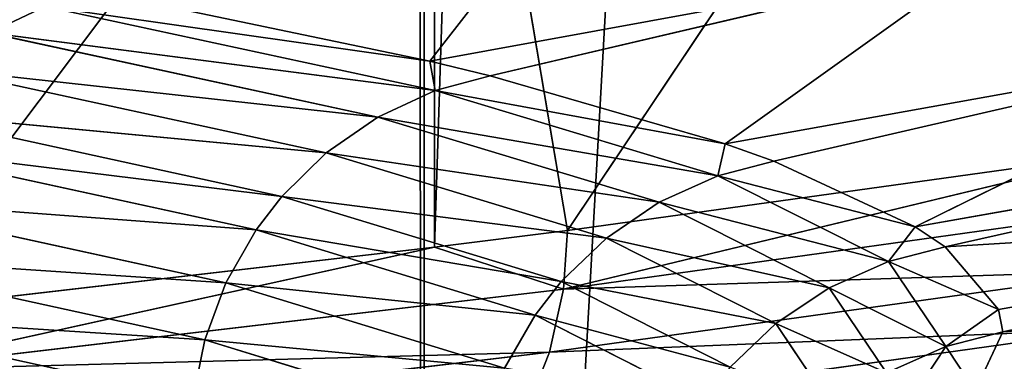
# Model space of a CAD drawing. Extents: x 1 to 179, y 3 to 406.
# Tile 370 of 499: x 115.304 to 116.995, y 292.303 to 292.889. Entities that reach past the tile are written whole.
import ezdxf

# ---------------------------------------------------------------- set-up
doc = ezdxf.new("R2010")
doc.units = 0
doc.header["$LTSCALE"] = 2.54
doc.layers.get('0').update_dxf_attribs({"color": 13, "linetype": 'CONTINUOUS'})

# ---------------------------------------------------------------- blocks, each defined once
blk = doc.blocks.new('OKR_G_Y_DOZOWNIK_STOJ_CY_T')
at = {"color": 0}
for p, q in [((115.9316, 340.6648, 158.6077), (115.9988, 287.3248, 158.6607)), ((115.9316, 340.6648, 158.6077), (115.9988, 287.3248, 158.6607)), ((115.9988, 287.3248, 158.6607), (118.9731, 340.6648, 161.2432)), ((115.9988, 340.6648, 158.6607), (115.9988, 287.3248, 158.6607)), ((115.9988, 340.6648, 158.6607), (115.9988, 287.3248, 158.6607)), ((115.9988, 287.3248, 158.6607), (118.9731, 340.6648, 161.2432)), ((117.0951, 293.7986, 203.5382), (116.2449, 292.5275, 205.3529)), ((117.0951, 293.7986, 203.5382), (116.2449, 292.5275, 205.3529)), ((116.0535, 293.6579, 205.7215), (116.0165, 292.4989, 205.7913)), ((116.0535, 293.6579, 205.7215), (116.0165, 292.4989, 205.7913)), ((116.0535, 293.6579, 205.7215), (116.2449, 292.5275, 205.3529)), ((116.0535, 293.6579, 205.7215), (116.2449, 292.5275, 205.3529)), ((116.0165, 293.6534, 205.7913), (115.0652, 292.3885, 207.4499)), ((116.0165, 293.6534, 205.7913), (115.0652, 292.3885, 207.4499)), ((116.0165, 293.6534, 205.7913), (116.0165, 292.4989, 205.7913)), ((116.0165, 293.6534, 205.7913), (116.0165, 292.4989, 205.7913)), ((116.0087, 292.8181, 184.6025), (116.252, 293.131, 182.1468)), ((116.0087, 292.8181, 184.6025), (116.252, 293.131, 182.1468)), ((116.0087, 292.8181, 184.6025), (116.9562, 292.9915, 184.3406)), ((116.0087, 292.8181, 184.6025), (116.9562, 292.9915, 184.3406)), ((116.1124, 292.7929, 184.9887), (116.9562, 292.9915, 184.3406)), ((116.1124, 292.7929, 184.9887), (116.9562, 292.9915, 184.3406)), ((116.5153, 292.6764, 186.7796), (116.9562, 292.9915, 184.3406)), ((116.5153, 292.6764, 186.7796), (116.9562, 292.9915, 184.3406)), ((115.4403, 292.9372, 182.794), (116.0087, 292.8181, 184.6025)), ((115.4403, 292.9372, 182.794), (116.0087, 292.8181, 184.6025)), ((116.0087, 292.8181, 184.6025), (115.3481, 292.912, 182.8265)), ((116.0179, 292.7676, 185.0133), (115.3481, 292.912, 182.8265)), ((116.0087, 292.8181, 184.6025), (115.3481, 292.912, 182.8265)), ((116.0179, 292.7676, 185.0133), (115.3481, 292.912, 182.8265)), ((116.0179, 292.7676, 185.0133), (115.2518, 292.8666, 182.8605)), ((115.2518, 292.8666, 182.8605), (115.9191, 292.7223, 185.0391)), ((115.2518, 292.8666, 182.8605), (115.9191, 292.7223, 185.0391)), ((116.0179, 292.7676, 185.0133), (115.2518, 292.8666, 182.8605)), ((116.5153, 292.6764, 186.7796), (117.4811, 292.8497, 186.5964)), ((116.5153, 292.6764, 186.7796), (117.4811, 292.8497, 186.5964)), ((116.5991, 292.6465, 187.243), (117.4811, 292.8497, 186.5964)), ((116.5991, 292.6465, 187.243), (117.4811, 292.8497, 186.5964)), ((116.8418, 292.5339, 188.995), (117.4811, 292.8497, 186.5964)), ((116.8418, 292.5339, 188.995), (117.4811, 292.8497, 186.5964)), ((116.0087, 292.8181, 184.6025), (116.1124, 292.7929, 184.9887)), ((116.0179, 292.7676, 185.0133), (116.0087, 292.8181, 184.6025)), ((116.0179, 292.7676, 185.0133), (116.0087, 292.8181, 184.6025)), ((116.0087, 292.8181, 184.6025), (116.1124, 292.7929, 184.9887)), ((115.8304, 292.6609, 185.0622), (115.1654, 292.8052, 182.891)), ((115.1654, 292.8052, 182.891), (115.9191, 292.7223, 185.0391)), ((115.8304, 292.6609, 185.0622), (115.1654, 292.8052, 182.891)), ((115.1654, 292.8052, 182.891), (115.9191, 292.7223, 185.0391)), ((116.1124, 292.7929, 184.9887), (116.0179, 292.7676, 185.0133)), ((116.1124, 292.7929, 184.9887), (116.0179, 292.7676, 185.0133)), ((116.1124, 292.7929, 184.9887), (116.5153, 292.6764, 186.7796)), ((116.1124, 292.7929, 184.9887), (116.5153, 292.6764, 186.7796)), ((116.0179, 292.7676, 185.0133), (115.9191, 292.7223, 185.0391)), ((116.0179, 292.7676, 185.0133), (115.9191, 292.7223, 185.0391)), ((116.5153, 292.6764, 186.7796), (116.0179, 292.7676, 185.0133)), ((116.0179, 292.7676, 185.0133), (116.5028, 292.6212, 187.2595)), ((116.0179, 292.7676, 185.0133), (116.5028, 292.6212, 187.2595)), ((116.5153, 292.6764, 186.7796), (116.0179, 292.7676, 185.0133)), ((115.7542, 292.5861, 185.0821), (115.0911, 292.7304, 182.9172)), ((115.0911, 292.7304, 182.9172), (115.8304, 292.6609, 185.0622)), ((115.7542, 292.5861, 185.0821), (115.0911, 292.7304, 182.9172)), ((115.0911, 292.7304, 182.9172), (115.8304, 292.6609, 185.0622)), ((115.8304, 292.6609, 185.0622), (115.9191, 292.7223, 185.0391)), ((115.8304, 292.6609, 185.0622), (115.9191, 292.7223, 185.0391)), ((116.4021, 292.5759, 187.2768), (115.9191, 292.7223, 185.0391)), ((115.9191, 292.7223, 185.0391), (116.5028, 292.6212, 187.2595)), ((116.4021, 292.5759, 187.2768), (115.9191, 292.7223, 185.0391)), ((115.9191, 292.7223, 185.0391), (116.5028, 292.6212, 187.2595)), ((116.8418, 292.5339, 188.995), (117.8194, 292.7072, 188.8918)), ((116.8418, 292.5339, 188.995), (117.8194, 292.7072, 188.8918)), ((116.8932, 292.4996, 189.533), (117.8194, 292.7072, 188.8918)), ((116.8932, 292.4996, 189.533), (117.8194, 292.7072, 188.8918)), ((115.7542, 292.5861, 185.0821), (115.0483, 292.673, 182.9324)), ((115.0483, 292.673, 182.9324), (115.7102, 292.5287, 185.0935)), ((115.0483, 292.673, 182.9324), (115.7102, 292.5287, 185.0935)), ((115.7542, 292.5861, 185.0821), (115.0483, 292.673, 182.9324)), ((115.7542, 292.5861, 185.0821), (115.8304, 292.6609, 185.0622)), ((115.7542, 292.5861, 185.0821), (115.8304, 292.6609, 185.0622)), ((116.3118, 292.5145, 187.2923), (115.8304, 292.6609, 185.0622)), ((115.8304, 292.6609, 185.0622), (116.4021, 292.5759, 187.2768)), ((116.3118, 292.5145, 187.2923), (115.8304, 292.6609, 185.0622)), ((115.8304, 292.6609, 185.0622), (116.4021, 292.5759, 187.2768)), ((116.2379, 292.4269, 205.3493), (117.2163, 292.6623, 203.2511)), ((116.2379, 292.4269, 205.3493), (117.2163, 292.6623, 203.2511)), ((117.2163, 292.6623, 203.2511), (116.2449, 292.5275, 205.3529)), ((117.2163, 292.6623, 203.2511), (116.2449, 292.5275, 205.3529)), ((116.5153, 292.6764, 186.7796), (116.5028, 292.6212, 187.2595)), ((116.5153, 292.6764, 186.7796), (116.5028, 292.6212, 187.2595)), ((116.5153, 292.6764, 186.7796), (116.5991, 292.6465, 187.243)), ((116.5153, 292.6764, 186.7796), (116.5991, 292.6465, 187.243)), ((116.5028, 292.6212, 187.2595), (116.5991, 292.6465, 187.243)), ((116.5028, 292.6212, 187.2595), (116.5991, 292.6465, 187.243)), ((116.5991, 292.6465, 187.243), (116.8418, 292.5339, 188.995)), ((116.5991, 292.6465, 187.243), (116.8418, 292.5339, 188.995)), ((116.4021, 292.5759, 187.2768), (116.5028, 292.6212, 187.2595)), ((116.4021, 292.5759, 187.2768), (116.5028, 292.6212, 187.2595)), ((116.8418, 292.5339, 188.995), (116.5028, 292.6212, 187.2595)), ((116.7959, 292.4743, 189.5413), (116.5028, 292.6212, 187.2595)), ((116.8418, 292.5339, 188.995), (116.5028, 292.6212, 187.2595)), ((116.7959, 292.4743, 189.5413), (116.5028, 292.6212, 187.2595)), ((115.6584, 292.4375, 185.1071), (114.9978, 292.5818, 182.9502)), ((115.6584, 292.4375, 185.1071), (114.9978, 292.5818, 182.9502)), ((114.9978, 292.5818, 182.9502), (115.7102, 292.5287, 185.0935)), ((114.9978, 292.5818, 182.9502), (115.7102, 292.5287, 185.0935)), ((115.7542, 292.5861, 185.0821), (115.7102, 292.5287, 185.0935)), ((115.7542, 292.5861, 185.0821), (115.7102, 292.5287, 185.0935)), ((116.3118, 292.5145, 187.2923), (115.7542, 292.5861, 185.0821)), ((115.7542, 292.5861, 185.0821), (116.2342, 292.4397, 187.3057)), ((115.7542, 292.5861, 185.0821), (116.2342, 292.4397, 187.3057)), ((116.3118, 292.5145, 187.2923), (115.7542, 292.5861, 185.0821)), ((116.3118, 292.5145, 187.2923), (116.4021, 292.5759, 187.2768)), ((116.3118, 292.5145, 187.2923), (116.4021, 292.5759, 187.2768)), ((116.6941, 292.429, 189.55), (116.4021, 292.5759, 187.2768)), ((116.4021, 292.5759, 187.2768), (116.7959, 292.4743, 189.5413)), ((116.6941, 292.429, 189.55), (116.4021, 292.5759, 187.2768)), ((116.4021, 292.5759, 187.2768), (116.7959, 292.4743, 189.5413)), ((116.2379, 292.4269, 205.3493), (117.2471, 292.5675, 203.1559)), ((116.2379, 292.4269, 205.3493), (117.2471, 292.5675, 203.1559)), ((116.985, 292.3921, 191.2262), (117.9677, 292.5654, 191.2037)), ((116.985, 292.3921, 191.2262), (117.9677, 292.5654, 191.2037)), ((116.9921, 292.3537, 191.834), (117.9677, 292.5654, 191.2037)), ((116.9921, 292.3537, 191.834), (117.9677, 292.5654, 191.2037)), ((115.6584, 292.4375, 185.1071), (115.7102, 292.5287, 185.0935)), ((115.6584, 292.4375, 185.1071), (115.7102, 292.5287, 185.0935)), ((116.1894, 292.3823, 187.3134), (115.7102, 292.5287, 185.0935)), ((115.7102, 292.5287, 185.0935), (116.2342, 292.4397, 187.3057)), ((116.1894, 292.3823, 187.3134), (115.7102, 292.5287, 185.0935)), ((115.7102, 292.5287, 185.0935), (116.2342, 292.4397, 187.3057)), ((116.2449, 292.5275, 205.3529), (116.0165, 292.4989, 205.7913)), ((116.2449, 292.5275, 205.3529), (116.0165, 292.4989, 205.7913)), ((116.2449, 292.5275, 205.3529), (116.2379, 292.4269, 205.3493)), ((116.2449, 292.5275, 205.3529), (116.2379, 292.4269, 205.3493)), ((116.7959, 292.4743, 189.5413), (116.8418, 292.5339, 188.995)), ((116.7959, 292.4743, 189.5413), (116.8418, 292.5339, 188.995)), ((116.8418, 292.5339, 188.995), (116.8932, 292.4996, 189.533)), ((116.8418, 292.5339, 188.995), (116.8932, 292.4996, 189.533)), ((116.3118, 292.5145, 187.2923), (116.2342, 292.4397, 187.3057)), ((116.3118, 292.5145, 187.2923), (116.2342, 292.4397, 187.3057)), ((116.6941, 292.429, 189.55), (116.3118, 292.5145, 187.2923)), ((116.3118, 292.5145, 187.2923), (116.6028, 292.3676, 189.5578)), ((116.3118, 292.5145, 187.2923), (116.6028, 292.3676, 189.5578)), ((116.6941, 292.429, 189.55), (116.3118, 292.5145, 187.2923)), ((116.0165, 292.4989, 205.7913), (115.0585, 292.2879, 207.4457)), ((116.0165, 292.4989, 205.7913), (115.0585, 292.2879, 207.4457)), ((116.0165, 292.4989, 205.7913), (115.0652, 292.3885, 207.4499)), ((116.0165, 292.4989, 205.7913), (115.0652, 292.3885, 207.4499)), ((116.0165, 292.4989, 205.7913), (116.2379, 292.4269, 205.3493)), ((116.0165, 292.4989, 205.7913), (116.2379, 292.4269, 205.3493)), ((116.8932, 292.4996, 189.533), (116.7959, 292.4743, 189.5413)), ((116.8932, 292.4996, 189.533), (116.7959, 292.4743, 189.5413)), ((116.8932, 292.4996, 189.533), (116.985, 292.3921, 191.2262)), ((116.8932, 292.4996, 189.533), (116.985, 292.3921, 191.2262)), ((115.622, 292.3398, 185.1165), (114.9623, 292.4842, 182.9627)), ((115.622, 292.3398, 185.1165), (114.9623, 292.4842, 182.9627)), ((116.6941, 292.429, 189.55), (116.7959, 292.4743, 189.5413)), ((116.6941, 292.429, 189.55), (116.7959, 292.4743, 189.5413)), ((116.985, 292.3921, 191.2262), (116.7959, 292.4743, 189.5413)), ((116.8944, 292.3285, 191.8341), (116.7959, 292.4743, 189.5413)), ((116.985, 292.3921, 191.2262), (116.7959, 292.4743, 189.5413)), ((116.8944, 292.3285, 191.8341), (116.7959, 292.4743, 189.5413)), ((117.2222, 292.4591, 203.1457), (116.2139, 292.3185, 205.337)), ((117.2222, 292.4591, 203.1457), (116.2139, 292.3185, 205.337)), ((116.2379, 292.4269, 205.3493), (115.0585, 292.2879, 207.4457)), ((116.2379, 292.4269, 205.3493), (115.0585, 292.2879, 207.4457)), ((115.622, 292.3398, 185.1165), (115.6584, 292.4375, 185.1071)), ((115.622, 292.3398, 185.1165), (115.6584, 292.4375, 185.1071)), ((116.1366, 292.2911, 187.3225), (115.6584, 292.4375, 185.1071)), ((115.6584, 292.4375, 185.1071), (116.1894, 292.3823, 187.3134)), ((116.1366, 292.2911, 187.3225), (115.6584, 292.4375, 185.1071)), ((115.6584, 292.4375, 185.1071), (116.1894, 292.3823, 187.3134)), ((116.1894, 292.3823, 187.3134), (116.2342, 292.4397, 187.3057)), ((116.1894, 292.3823, 187.3134), (116.2342, 292.4397, 187.3057)), ((116.2379, 292.4269, 205.3493), (116.2139, 292.3185, 205.337)), ((116.2379, 292.4269, 205.3493), (116.2139, 292.3185, 205.337)), ((116.5243, 292.2928, 189.5646), (116.2342, 292.4397, 187.3057)), ((116.2342, 292.4397, 187.3057), (116.6028, 292.3676, 189.5578)), ((116.5243, 292.2928, 189.5646), (116.2342, 292.4397, 187.3057)), ((116.2342, 292.4397, 187.3057), (116.6028, 292.3676, 189.5578)), ((116.6941, 292.429, 189.55), (116.6028, 292.3676, 189.5578)), ((116.6941, 292.429, 189.55), (116.6028, 292.3676, 189.5578)), ((116.8944, 292.3285, 191.8341), (116.6941, 292.429, 189.55)), ((116.6941, 292.429, 189.55), (116.7923, 292.2832, 191.8342)), ((116.6941, 292.429, 189.55), (116.7923, 292.2832, 191.8342)), ((116.8944, 292.3285, 191.8341), (116.6941, 292.429, 189.55)), ((116.8944, 292.3285, 191.8341), (116.985, 292.3921, 191.2262)), ((116.8944, 292.3285, 191.8341), (116.985, 292.3921, 191.2262)), ((116.985, 292.3921, 191.2262), (116.9921, 292.3537, 191.834)), ((116.985, 292.3921, 191.2262), (116.9921, 292.3537, 191.834)), ((114.9424, 292.3831, 182.9698), (115.6015, 292.2388, 185.1219)), ((114.9424, 292.3831, 182.9698), (115.6015, 292.2388, 185.1219)), ((116.1366, 292.2911, 187.3225), (116.1894, 292.3823, 187.3134)), ((116.1366, 292.2911, 187.3225), (116.1894, 292.3823, 187.3134)), ((116.4791, 292.2354, 189.5684), (116.1894, 292.3823, 187.3134)), ((116.1894, 292.3823, 187.3134), (116.5243, 292.2928, 189.5646)), ((116.4791, 292.2354, 189.5684), (116.1894, 292.3823, 187.3134)), ((116.1894, 292.3823, 187.3134), (116.5243, 292.2928, 189.5646)), ((116.1742, 292.2176, 205.3168), (117.181, 292.3581, 203.1287)), ((116.1742, 292.2176, 205.3168), (117.181, 292.3581, 203.1287)), ((116.5243, 292.2928, 189.5646), (116.6028, 292.3676, 189.5578)), ((116.5243, 292.2928, 189.5646), (116.6028, 292.3676, 189.5578)), ((116.7006, 292.2218, 191.8342), (116.6028, 292.3676, 189.5578)), ((116.6028, 292.3676, 189.5578), (116.7923, 292.2832, 191.8342)), ((116.7006, 292.2218, 191.8342), (116.6028, 292.3676, 189.5578)), ((116.6028, 292.3676, 189.5578), (116.7923, 292.2832, 191.8342)), ((115.622, 292.3398, 185.1165), (115.6015, 292.2388, 185.1219)), ((115.622, 292.3398, 185.1165), (115.6015, 292.2388, 185.1219)), ((115.622, 292.3398, 185.1165), (116.0996, 292.1935, 187.3288)), ((115.622, 292.3398, 185.1165), (116.0996, 292.1935, 187.3288)), ((116.9921, 292.3537, 191.834), (116.8944, 292.3285, 191.8341)), ((116.9921, 292.3537, 191.834), (116.8944, 292.3285, 191.8341)), ((116.9921, 292.3537, 191.834), (116.945, 292.2524, 193.4507)), ((116.9921, 292.3537, 191.834), (116.945, 292.2524, 193.4507)), ((116.8944, 292.3285, 191.8341), (116.7923, 292.2832, 191.8342)), ((116.8944, 292.3285, 191.8341), (116.7923, 292.2832, 191.8342)), ((116.8944, 292.3285, 191.8341), (116.7998, 292.1853, 194.1132)), ((116.8944, 292.3285, 191.8341), (116.7998, 292.1853, 194.1132)), ((116.945, 292.2524, 193.4507), (116.8944, 292.3285, 191.8341)), ((116.945, 292.2524, 193.4507), (116.8944, 292.3285, 191.8341)), ((115.0356, 292.1795, 207.4316), (116.2139, 292.3185, 205.337)), ((115.0356, 292.1795, 207.4316), (116.2139, 292.3185, 205.337)), ((116.1742, 292.2176, 205.3168), (116.2139, 292.3185, 205.337)), ((116.1742, 292.2176, 205.3168), (116.2139, 292.3185, 205.337))]:
    blk.add_line(p, q, dxfattribs=at)
mesh = blk.add_polyface(dxfattribs=at)
corners = [(115.9316, 340.6648, 158.6077), (111.3412, 287.3248, 155.4634), (112.6532, 340.6648, 156.2732)]
mesh.append_faces([[corners[k] for k in face] for face in [(0, 1, 2)]], dxfattribs={"color": 0})
mesh = blk.add_polyface(dxfattribs=at)
corners = [(115.9988, 287.3248, 158.6607), (111.3412, 287.3248, 155.4634), (115.9316, 340.6648, 158.6077)]
mesh.append_faces([[corners[k] for k in face] for face in [(0, 1, 2)]], dxfattribs={"color": 0})
mesh = blk.add_polyface(dxfattribs=at)
corners = [(115.9316, 340.6648, 225.0936), (113.7235, 340.6648, 226.7171), (113.7235, 287.3248, 226.7171)]
mesh.append_faces([[corners[k] for k in face] for face in [(0, 1, 2)]], dxfattribs={"color": 0})
mesh = blk.add_polyface(dxfattribs=at)
corners = [(118.1571, 287.3248, 223.2159), (115.9316, 340.6648, 225.0936), (113.7235, 287.3248, 226.7171)]
mesh.append_faces([[corners[k] for k in face] for face in [(0, 1, 2)]], dxfattribs={"color": 0})
mesh = blk.add_polyface(dxfattribs=at)
corners = [(118.1571, 340.6648, 223.2159), (115.9316, 340.6648, 225.0936), (118.1571, 287.3248, 223.2159)]
mesh.append_faces([[corners[k] for k in face] for face in [(0, 1, 2)]], dxfattribs={"color": 0})
mesh = blk.add_polyface(dxfattribs=at)
corners = [(115.9988, 287.3248, 158.6607), (115.9316, 340.6648, 158.6077), (115.9988, 340.6648, 158.6607)]
mesh.append_faces([[corners[k] for k in face] for face in [(0, 1, 2)]], dxfattribs={"color": 0})
mesh = blk.add_polyface(dxfattribs=at)
corners = [(120.1888, 287.3248, 162.4503), (115.9988, 287.3248, 158.6607), (118.9731, 340.6648, 161.2432)]
mesh.append_faces([[corners[k] for k in face] for face in [(0, 1, 2)]], dxfattribs={"color": 0})
mesh = blk.add_polyface(dxfattribs=at)
corners = [(118.9731, 340.6648, 161.2432), (115.9988, 287.3248, 158.6607), (115.9988, 340.6648, 158.6607)]
mesh.append_faces([[corners[k] for k in face] for face in [(0, 1, 2)]], dxfattribs={"color": 0})
mesh = blk.add_polyface(dxfattribs=at)
corners = [(117.0951, 293.7986, 203.5382), (116.0535, 293.6579, 205.7215), (116.2449, 292.5275, 205.3529)]
mesh.append_faces([[corners[k] for k in face] for face in [(0, 1, 2)]], dxfattribs={"color": 0})
mesh = blk.add_polyface(dxfattribs=at)
corners = [(117.0951, 293.7986, 203.5382), (116.2449, 292.5275, 205.3529), (117.2163, 292.6623, 203.2511)]
mesh.append_faces([[corners[k] for k in face] for face in [(0, 1, 2)]], dxfattribs={"color": 0})
mesh = blk.add_polyface(dxfattribs=at)
corners = [(116.0535, 293.6579, 205.7215), (116.0165, 292.4989, 205.7913), (116.2449, 292.5275, 205.3529)]
mesh.append_faces([[corners[k] for k in face] for face in [(0, 1, 2)]], dxfattribs={"color": 0})
mesh = blk.add_polyface(dxfattribs=at)
corners = [(116.0535, 293.6579, 205.7215), (116.0165, 293.6534, 205.7913), (116.0165, 292.4989, 205.7913)]
mesh.append_faces([[corners[k] for k in face] for face in [(0, 1, 2)]], dxfattribs={"color": 0})
mesh = blk.add_polyface(dxfattribs=at)
corners = [(116.0165, 293.6534, 205.7913), (114.8432, 293.5191, 207.8041), (115.0652, 292.3885, 207.4499)]
mesh.append_faces([[corners[k] for k in face] for face in [(0, 1, 2)]], dxfattribs={"color": 0})
mesh = blk.add_polyface(dxfattribs=at)
corners = [(116.0165, 293.6534, 205.7913), (115.0652, 292.3885, 207.4499), (116.0165, 292.4989, 205.7913)]
mesh.append_faces([[corners[k] for k in face] for face in [(0, 1, 2)]], dxfattribs={"color": 0})
mesh = blk.add_polyface(dxfattribs=at)
corners = [(117.4811, 292.8497, 186.5964), (116.9562, 292.9915, 184.3406), (117.9968, 293.1437, 184.424)]
mesh.append_faces([[corners[k] for k in face] for face in [(0, 1, 2)]], dxfattribs={"color": 0})
mesh = blk.add_polyface(dxfattribs=at)
corners = [(116.0087, 292.8181, 184.6025), (115.4403, 292.9372, 182.794), (116.252, 293.131, 182.1468)]
mesh.append_faces([[corners[k] for k in face] for face in [(0, 1, 2)]], dxfattribs={"color": 0})
mesh = blk.add_polyface(dxfattribs=at)
corners = [(116.0087, 292.8181, 184.6025), (116.252, 293.131, 182.1468), (116.9562, 292.9915, 184.3406)]
mesh.append_faces([[corners[k] for k in face] for face in [(0, 1, 2)]], dxfattribs={"color": 0})
mesh = blk.add_polyface(dxfattribs=at)
corners = [(115.2518, 292.8666, 182.8605), (114.4105, 293.0076, 180.762), (115.3481, 292.912, 182.8265)]
mesh.append_faces([[corners[k] for k in face] for face in [(0, 1, 2)]], dxfattribs={"color": 0})
mesh = blk.add_polyface(dxfattribs=at)
corners = [(116.1124, 292.7929, 184.9887), (116.0087, 292.8181, 184.6025), (116.9562, 292.9915, 184.3406)]
mesh.append_faces([[corners[k] for k in face] for face in [(0, 1, 2)]], dxfattribs={"color": 0})
mesh = blk.add_polyface(dxfattribs=at)
corners = [(116.5153, 292.6764, 186.7796), (116.1124, 292.7929, 184.9887), (116.9562, 292.9915, 184.3406)]
mesh.append_faces([[corners[k] for k in face] for face in [(0, 1, 2)]], dxfattribs={"color": 0})
mesh = blk.add_polyface(dxfattribs=at)
corners = [(116.5153, 292.6764, 186.7796), (116.9562, 292.9915, 184.3406), (117.4811, 292.8497, 186.5964)]
mesh.append_faces([[corners[k] for k in face] for face in [(0, 1, 2)]], dxfattribs={"color": 0})
mesh = blk.add_polyface(dxfattribs=at)
corners = [(116.0087, 292.8181, 184.6025), (115.3481, 292.912, 182.8265), (115.4403, 292.9372, 182.794)]
mesh.append_faces([[corners[k] for k in face] for face in [(0, 1, 2)]], dxfattribs={"color": 0})
mesh = blk.add_polyface(dxfattribs=at)
corners = [(116.0179, 292.7676, 185.0133), (115.2518, 292.8666, 182.8605), (115.3481, 292.912, 182.8265)]
mesh.append_faces([[corners[k] for k in face] for face in [(0, 1, 2)]], dxfattribs={"color": 0})
mesh = blk.add_polyface(dxfattribs=at)
corners = [(116.0179, 292.7676, 185.0133), (115.3481, 292.912, 182.8265), (116.0087, 292.8181, 184.6025)]
mesh.append_faces([[corners[k] for k in face] for face in [(0, 1, 2)]], dxfattribs={"color": 0})
mesh = blk.add_polyface(dxfattribs=at)
corners = [(115.9191, 292.7223, 185.0391), (115.1654, 292.8052, 182.891), (115.2518, 292.8666, 182.8605)]
mesh.append_faces([[corners[k] for k in face] for face in [(0, 1, 2)]], dxfattribs={"color": 0})
mesh = blk.add_polyface(dxfattribs=at)
corners = [(115.9191, 292.7223, 185.0391), (115.2518, 292.8666, 182.8605), (116.0179, 292.7676, 185.0133)]
mesh.append_faces([[corners[k] for k in face] for face in [(0, 1, 2)]], dxfattribs={"color": 0})
mesh = blk.add_polyface(dxfattribs=at)
corners = [(116.5991, 292.6465, 187.243), (116.5153, 292.6764, 186.7796), (117.4811, 292.8497, 186.5964)]
mesh.append_faces([[corners[k] for k in face] for face in [(0, 1, 2)]], dxfattribs={"color": 0})
mesh = blk.add_polyface(dxfattribs=at)
corners = [(116.8418, 292.5339, 188.995), (116.5991, 292.6465, 187.243), (117.4811, 292.8497, 186.5964)]
mesh.append_faces([[corners[k] for k in face] for face in [(0, 1, 2)]], dxfattribs={"color": 0})
mesh = blk.add_polyface(dxfattribs=at)
corners = [(116.8418, 292.5339, 188.995), (117.4811, 292.8497, 186.5964), (117.8194, 292.7072, 188.8918)]
mesh.append_faces([[corners[k] for k in face] for face in [(0, 1, 2)]], dxfattribs={"color": 0})
mesh = blk.add_polyface(dxfattribs=at)
corners = [(116.0179, 292.7676, 185.0133), (116.0087, 292.8181, 184.6025), (116.1124, 292.7929, 184.9887)]
mesh.append_faces([[corners[k] for k in face] for face in [(0, 1, 2)]], dxfattribs={"color": 0})
mesh = blk.add_polyface(dxfattribs=at)
corners = [(115.8304, 292.6609, 185.0622), (115.0911, 292.7304, 182.9172), (115.1654, 292.8052, 182.891)]
mesh.append_faces([[corners[k] for k in face] for face in [(0, 1, 2)]], dxfattribs={"color": 0})
mesh = blk.add_polyface(dxfattribs=at)
corners = [(115.8304, 292.6609, 185.0622), (115.1654, 292.8052, 182.891), (115.9191, 292.7223, 185.0391)]
mesh.append_faces([[corners[k] for k in face] for face in [(0, 1, 2)]], dxfattribs={"color": 0})
mesh = blk.add_polyface(dxfattribs=at)
corners = [(116.5153, 292.6764, 186.7796), (116.0179, 292.7676, 185.0133), (116.1124, 292.7929, 184.9887)]
mesh.append_faces([[corners[k] for k in face] for face in [(0, 1, 2)]], dxfattribs={"color": 0})
mesh = blk.add_polyface(dxfattribs=at)
corners = [(116.5028, 292.6212, 187.2595), (115.9191, 292.7223, 185.0391), (116.0179, 292.7676, 185.0133)]
mesh.append_faces([[corners[k] for k in face] for face in [(0, 1, 2)]], dxfattribs={"color": 0})
mesh = blk.add_polyface(dxfattribs=at)
corners = [(116.5028, 292.6212, 187.2595), (116.0179, 292.7676, 185.0133), (116.5153, 292.6764, 186.7796)]
mesh.append_faces([[corners[k] for k in face] for face in [(0, 1, 2)]], dxfattribs={"color": 0})
mesh = blk.add_polyface(dxfattribs=at)
corners = [(115.0911, 292.7304, 182.9172), (115.7542, 292.5861, 185.0821), (115.0483, 292.673, 182.9324)]
mesh.append_faces([[corners[k] for k in face] for face in [(0, 1, 2)]], dxfattribs={"color": 0})
mesh = blk.add_polyface(dxfattribs=at)
corners = [(115.7542, 292.5861, 185.0821), (115.0911, 292.7304, 182.9172), (115.8304, 292.6609, 185.0622)]
mesh.append_faces([[corners[k] for k in face] for face in [(0, 1, 2)]], dxfattribs={"color": 0})
mesh = blk.add_polyface(dxfattribs=at)
corners = [(116.4021, 292.5759, 187.2768), (115.8304, 292.6609, 185.0622), (115.9191, 292.7223, 185.0391)]
mesh.append_faces([[corners[k] for k in face] for face in [(0, 1, 2)]], dxfattribs={"color": 0})
mesh = blk.add_polyface(dxfattribs=at)
corners = [(116.4021, 292.5759, 187.2768), (115.9191, 292.7223, 185.0391), (116.5028, 292.6212, 187.2595)]
mesh.append_faces([[corners[k] for k in face] for face in [(0, 1, 2)]], dxfattribs={"color": 0})
mesh = blk.add_polyface(dxfattribs=at)
corners = [(116.8932, 292.4996, 189.533), (116.8418, 292.5339, 188.995), (117.8194, 292.7072, 188.8918)]
mesh.append_faces([[corners[k] for k in face] for face in [(0, 1, 2)]], dxfattribs={"color": 0})
mesh = blk.add_polyface(dxfattribs=at)
corners = [(117.9677, 292.5654, 191.2037), (116.8932, 292.4996, 189.533), (117.8194, 292.7072, 188.8918), (116.985, 292.3921, 191.2262)]
mesh.append_faces([[corners[k] for k in face] for face in [(0, 1, 2), (1, 0, 3)]], dxfattribs={"vtx0": -1, "color": 0})
mesh = blk.add_polyface(dxfattribs=at)
corners = [(115.0483, 292.673, 182.9324), (115.7102, 292.5287, 185.0935), (114.9978, 292.5818, 182.9502)]
mesh.append_faces([[corners[k] for k in face] for face in [(0, 1, 2)]], dxfattribs={"color": 0})
mesh = blk.add_polyface(dxfattribs=at)
corners = [(115.0483, 292.673, 182.9324), (115.7542, 292.5861, 185.0821), (115.7102, 292.5287, 185.0935)]
mesh.append_faces([[corners[k] for k in face] for face in [(0, 1, 2)]], dxfattribs={"color": 0})
mesh = blk.add_polyface(dxfattribs=at)
corners = [(116.3118, 292.5145, 187.2923), (115.7542, 292.5861, 185.0821), (115.8304, 292.6609, 185.0622)]
mesh.append_faces([[corners[k] for k in face] for face in [(0, 1, 2)]], dxfattribs={"color": 0})
mesh = blk.add_polyface(dxfattribs=at)
corners = [(116.3118, 292.5145, 187.2923), (115.8304, 292.6609, 185.0622), (116.4021, 292.5759, 187.2768)]
mesh.append_faces([[corners[k] for k in face] for face in [(0, 1, 2)]], dxfattribs={"color": 0})
mesh = blk.add_polyface(dxfattribs=at)
corners = [(117.2163, 292.6623, 203.2511), (116.2449, 292.5275, 205.3529), (116.2379, 292.4269, 205.3493)]
mesh.append_faces([[corners[k] for k in face] for face in [(0, 1, 2)]], dxfattribs={"color": 0})
mesh = blk.add_polyface(dxfattribs=at)
corners = [(117.2163, 292.6623, 203.2511), (116.2379, 292.4269, 205.3493), (117.2471, 292.5675, 203.1559)]
mesh.append_faces([[corners[k] for k in face] for face in [(0, 1, 2)]], dxfattribs={"color": 0})
mesh = blk.add_polyface(dxfattribs=at)
corners = [(116.5028, 292.6212, 187.2595), (116.5153, 292.6764, 186.7796), (116.5991, 292.6465, 187.243)]
mesh.append_faces([[corners[k] for k in face] for face in [(0, 1, 2)]], dxfattribs={"color": 0})
mesh = blk.add_polyface(dxfattribs=at)
corners = [(116.8418, 292.5339, 188.995), (116.5028, 292.6212, 187.2595), (116.5991, 292.6465, 187.243)]
mesh.append_faces([[corners[k] for k in face] for face in [(0, 1, 2)]], dxfattribs={"color": 0})
mesh = blk.add_polyface(dxfattribs=at)
corners = [(116.7959, 292.4743, 189.5413), (116.4021, 292.5759, 187.2768), (116.5028, 292.6212, 187.2595)]
mesh.append_faces([[corners[k] for k in face] for face in [(0, 1, 2)]], dxfattribs={"color": 0})
mesh = blk.add_polyface(dxfattribs=at)
corners = [(116.7959, 292.4743, 189.5413), (116.5028, 292.6212, 187.2595), (116.8418, 292.5339, 188.995)]
mesh.append_faces([[corners[k] for k in face] for face in [(0, 1, 2)]], dxfattribs={"color": 0})
mesh = blk.add_polyface(dxfattribs=at)
corners = [(114.9623, 292.4842, 182.9627), (115.6584, 292.4375, 185.1071), (115.622, 292.3398, 185.1165), (114.9978, 292.5818, 182.9502)]
mesh.append_faces([[corners[k] for k in face] for face in [(0, 1, 2), (1, 0, 3)]], dxfattribs={"vtx0": -1, "color": 0})
mesh = blk.add_polyface(dxfattribs=at)
corners = [(114.9978, 292.5818, 182.9502), (115.7102, 292.5287, 185.0935), (115.6584, 292.4375, 185.1071)]
mesh.append_faces([[corners[k] for k in face] for face in [(0, 1, 2)]], dxfattribs={"color": 0})
mesh = blk.add_polyface(dxfattribs=at)
corners = [(115.7542, 292.5861, 185.0821), (116.2342, 292.4397, 187.3057), (115.7102, 292.5287, 185.0935)]
mesh.append_faces([[corners[k] for k in face] for face in [(0, 1, 2)]], dxfattribs={"color": 0})
mesh = blk.add_polyface(dxfattribs=at)
corners = [(116.2342, 292.4397, 187.3057), (115.7542, 292.5861, 185.0821), (116.3118, 292.5145, 187.2923)]
mesh.append_faces([[corners[k] for k in face] for face in [(0, 1, 2)]], dxfattribs={"color": 0})
mesh = blk.add_polyface(dxfattribs=at)
corners = [(116.6941, 292.429, 189.55), (116.3118, 292.5145, 187.2923), (116.4021, 292.5759, 187.2768)]
mesh.append_faces([[corners[k] for k in face] for face in [(0, 1, 2)]], dxfattribs={"color": 0})
mesh = blk.add_polyface(dxfattribs=at)
corners = [(116.6941, 292.429, 189.55), (116.4021, 292.5759, 187.2768), (116.7959, 292.4743, 189.5413)]
mesh.append_faces([[corners[k] for k in face] for face in [(0, 1, 2)]], dxfattribs={"color": 0})
mesh = blk.add_polyface(dxfattribs=at)
corners = [(117.2222, 292.4591, 203.1457), (116.2379, 292.4269, 205.3493), (116.2139, 292.3185, 205.337), (117.2471, 292.5675, 203.1559)]
mesh.append_faces([[corners[k] for k in face] for face in [(0, 1, 2), (1, 0, 3)]], dxfattribs={"vtx0": -1, "color": 0})
mesh = blk.add_polyface(dxfattribs=at)
corners = [(117.9263, 292.4257, 193.5085), (116.9921, 292.3537, 191.834), (117.9677, 292.5654, 191.2037), (116.945, 292.2524, 193.4507)]
mesh.append_faces([[corners[k] for k in face] for face in [(0, 1, 2), (1, 0, 3)]], dxfattribs={"vtx0": -1, "color": 0})
mesh = blk.add_polyface(dxfattribs=at)
corners = [(116.9921, 292.3537, 191.834), (116.985, 292.3921, 191.2262), (117.9677, 292.5654, 191.2037)]
mesh.append_faces([[corners[k] for k in face] for face in [(0, 1, 2)]], dxfattribs={"color": 0})
mesh = blk.add_polyface(dxfattribs=at)
corners = [(115.7102, 292.5287, 185.0935), (116.1894, 292.3823, 187.3134), (115.6584, 292.4375, 185.1071)]
mesh.append_faces([[corners[k] for k in face] for face in [(0, 1, 2)]], dxfattribs={"color": 0})
mesh = blk.add_polyface(dxfattribs=at)
corners = [(115.7102, 292.5287, 185.0935), (116.2342, 292.4397, 187.3057), (116.1894, 292.3823, 187.3134)]
mesh.append_faces([[corners[k] for k in face] for face in [(0, 1, 2)]], dxfattribs={"color": 0})
mesh = blk.add_polyface(dxfattribs=at)
corners = [(116.2449, 292.5275, 205.3529), (116.0165, 292.4989, 205.7913), (116.2379, 292.4269, 205.3493)]
mesh.append_faces([[corners[k] for k in face] for face in [(0, 1, 2)]], dxfattribs={"color": 0})
mesh = blk.add_polyface(dxfattribs=at)
corners = [(116.7959, 292.4743, 189.5413), (116.8418, 292.5339, 188.995), (116.8932, 292.4996, 189.533)]
mesh.append_faces([[corners[k] for k in face] for face in [(0, 1, 2)]], dxfattribs={"color": 0})
mesh = blk.add_polyface(dxfattribs=at)
corners = [(116.6028, 292.3676, 189.5578), (116.2342, 292.4397, 187.3057), (116.3118, 292.5145, 187.2923)]
mesh.append_faces([[corners[k] for k in face] for face in [(0, 1, 2)]], dxfattribs={"color": 0})
mesh = blk.add_polyface(dxfattribs=at)
corners = [(116.6028, 292.3676, 189.5578), (116.3118, 292.5145, 187.2923), (116.6941, 292.429, 189.55)]
mesh.append_faces([[corners[k] for k in face] for face in [(0, 1, 2)]], dxfattribs={"color": 0})
mesh = blk.add_polyface(dxfattribs=at)
corners = [(116.0165, 292.4989, 205.7913), (115.0585, 292.2879, 207.4457), (116.2379, 292.4269, 205.3493)]
mesh.append_faces([[corners[k] for k in face] for face in [(0, 1, 2)]], dxfattribs={"color": 0})
mesh = blk.add_polyface(dxfattribs=at)
corners = [(116.0165, 292.4989, 205.7913), (115.0652, 292.3885, 207.4499), (115.0585, 292.2879, 207.4457)]
mesh.append_faces([[corners[k] for k in face] for face in [(0, 1, 2)]], dxfattribs={"color": 0})
mesh = blk.add_polyface(dxfattribs=at)
corners = [(116.985, 292.3921, 191.2262), (116.7959, 292.4743, 189.5413), (116.8932, 292.4996, 189.533)]
mesh.append_faces([[corners[k] for k in face] for face in [(0, 1, 2)]], dxfattribs={"color": 0})
mesh = blk.add_polyface(dxfattribs=at)
corners = [(114.9424, 292.3831, 182.9698), (115.622, 292.3398, 185.1165), (115.6015, 292.2388, 185.1219), (114.9623, 292.4842, 182.9627)]
mesh.append_faces([[corners[k] for k in face] for face in [(0, 1, 2), (1, 0, 3)]], dxfattribs={"vtx0": -1, "color": 0})
mesh = blk.add_polyface(dxfattribs=at)
corners = [(116.8944, 292.3285, 191.8341), (116.6941, 292.429, 189.55), (116.7959, 292.4743, 189.5413)]
mesh.append_faces([[corners[k] for k in face] for face in [(0, 1, 2)]], dxfattribs={"color": 0})
mesh = blk.add_polyface(dxfattribs=at)
corners = [(116.8944, 292.3285, 191.8341), (116.7959, 292.4743, 189.5413), (116.985, 292.3921, 191.2262)]
mesh.append_faces([[corners[k] for k in face] for face in [(0, 1, 2)]], dxfattribs={"color": 0})
mesh = blk.add_polyface(dxfattribs=at)
corners = [(117.181, 292.3581, 203.1287), (116.2139, 292.3185, 205.337), (116.1742, 292.2176, 205.3168), (117.2222, 292.4591, 203.1457)]
mesh.append_faces([[corners[k] for k in face] for face in [(0, 1, 2), (1, 0, 3)]], dxfattribs={"vtx0": -1, "color": 0})
mesh = blk.add_polyface(dxfattribs=at)
corners = [(116.2139, 292.3185, 205.337), (115.0585, 292.2879, 207.4457), (115.0356, 292.1795, 207.4316), (116.2379, 292.4269, 205.3493)]
mesh.append_faces([[corners[k] for k in face] for face in [(0, 1, 2), (1, 0, 3)]], dxfattribs={"vtx0": -1, "color": 0})
mesh = blk.add_polyface(dxfattribs=at)
corners = [(115.622, 292.3398, 185.1165), (116.1366, 292.2911, 187.3225), (116.0996, 292.1935, 187.3288), (115.6584, 292.4375, 185.1071)]
mesh.append_faces([[corners[k] for k in face] for face in [(0, 1, 2), (1, 0, 3)]], dxfattribs={"vtx0": -1, "color": 0})
mesh = blk.add_polyface(dxfattribs=at)
corners = [(115.6584, 292.4375, 185.1071), (116.1894, 292.3823, 187.3134), (116.1366, 292.2911, 187.3225)]
mesh.append_faces([[corners[k] for k in face] for face in [(0, 1, 2)]], dxfattribs={"color": 0})
mesh = blk.add_polyface(dxfattribs=at)
corners = [(116.2342, 292.4397, 187.3057), (116.5243, 292.2928, 189.5646), (116.1894, 292.3823, 187.3134)]
mesh.append_faces([[corners[k] for k in face] for face in [(0, 1, 2)]], dxfattribs={"color": 0})
mesh = blk.add_polyface(dxfattribs=at)
corners = [(116.5243, 292.2928, 189.5646), (116.2342, 292.4397, 187.3057), (116.6028, 292.3676, 189.5578)]
mesh.append_faces([[corners[k] for k in face] for face in [(0, 1, 2)]], dxfattribs={"color": 0})
mesh = blk.add_polyface(dxfattribs=at)
corners = [(116.7923, 292.2832, 191.8342), (116.6028, 292.3676, 189.5578), (116.6941, 292.429, 189.55)]
mesh.append_faces([[corners[k] for k in face] for face in [(0, 1, 2)]], dxfattribs={"color": 0})
mesh = blk.add_polyface(dxfattribs=at)
corners = [(116.7923, 292.2832, 191.8342), (116.6941, 292.429, 189.55), (116.8944, 292.3285, 191.8341)]
mesh.append_faces([[corners[k] for k in face] for face in [(0, 1, 2)]], dxfattribs={"color": 0})
mesh = blk.add_polyface(dxfattribs=at)
corners = [(117.6992, 292.2891, 195.7852), (116.8972, 292.2105, 194.1214), (117.9263, 292.4257, 193.5085), (116.7258, 292.1158, 195.6479)]
mesh.append_faces([[corners[k] for k in face] for face in [(0, 1, 2), (1, 0, 3)]], dxfattribs={"vtx0": -1, "color": 0})
mesh = blk.add_polyface(dxfattribs=at)
corners = [(116.8972, 292.2105, 194.1214), (116.945, 292.2524, 193.4507), (117.9263, 292.4257, 193.5085)]
mesh.append_faces([[corners[k] for k in face] for face in [(0, 1, 2)]], dxfattribs={"color": 0})
mesh = blk.add_polyface(dxfattribs=at)
corners = [(116.8944, 292.3285, 191.8341), (116.985, 292.3921, 191.2262), (116.9921, 292.3537, 191.834)]
mesh.append_faces([[corners[k] for k in face] for face in [(0, 1, 2)]], dxfattribs={"color": 0})
mesh = blk.add_polyface(dxfattribs=at)
corners = [(114.9375, 292.3018, 182.9715), (115.6015, 292.2388, 185.1219), (115.5965, 292.1575, 185.1232), (114.9424, 292.3831, 182.9698)]
mesh.append_faces([[corners[k] for k in face] for face in [(0, 1, 2), (1, 0, 3)]], dxfattribs={"vtx0": -1, "color": 0})
mesh = blk.add_polyface(dxfattribs=at)
corners = [(116.1894, 292.3823, 187.3134), (116.4791, 292.2354, 189.5684), (116.1366, 292.2911, 187.3225)]
mesh.append_faces([[corners[k] for k in face] for face in [(0, 1, 2)]], dxfattribs={"color": 0})
mesh = blk.add_polyface(dxfattribs=at)
corners = [(116.1894, 292.3823, 187.3134), (116.5243, 292.2928, 189.5646), (116.4791, 292.2354, 189.5684)]
mesh.append_faces([[corners[k] for k in face] for face in [(0, 1, 2)]], dxfattribs={"color": 0})
mesh = blk.add_polyface(dxfattribs=at)
corners = [(117.181, 292.3581, 203.1287), (116.1742, 292.2176, 205.3168), (117.1255, 292.2676, 203.1059)]
mesh.append_faces([[corners[k] for k in face] for face in [(0, 1, 2)]], dxfattribs={"color": 0})
mesh = blk.add_polyface(dxfattribs=at)
corners = [(116.7006, 292.2218, 191.8342), (116.5243, 292.2928, 189.5646), (116.6028, 292.3676, 189.5578)]
mesh.append_faces([[corners[k] for k in face] for face in [(0, 1, 2)]], dxfattribs={"color": 0})
mesh = blk.add_polyface(dxfattribs=at)
corners = [(116.7006, 292.2218, 191.8342), (116.6028, 292.3676, 189.5578), (116.7923, 292.2832, 191.8342)]
mesh.append_faces([[corners[k] for k in face] for face in [(0, 1, 2)]], dxfattribs={"color": 0})
mesh = blk.add_polyface(dxfattribs=at)
corners = [(115.6015, 292.2388, 185.1219), (116.0996, 292.1935, 187.3288), (116.0787, 292.0924, 187.3324), (115.622, 292.3398, 185.1165)]
mesh.append_faces([[corners[k] for k in face] for face in [(0, 1, 2), (1, 0, 3)]], dxfattribs={"vtx0": -1, "color": 0})
mesh = blk.add_polyface(dxfattribs=at)
corners = [(116.945, 292.2524, 193.4507), (116.8944, 292.3285, 191.8341), (116.9921, 292.3537, 191.834)]
mesh.append_faces([[corners[k] for k in face] for face in [(0, 1, 2)]], dxfattribs={"color": 0})
mesh = blk.add_polyface(dxfattribs=at)
corners = [(116.7998, 292.1853, 194.1132), (116.7923, 292.2832, 191.8342), (116.8944, 292.3285, 191.8341)]
mesh.append_faces([[corners[k] for k in face] for face in [(0, 1, 2)]], dxfattribs={"color": 0})
mesh = blk.add_polyface(dxfattribs=at)
corners = [(116.7998, 292.1853, 194.1132), (116.8944, 292.3285, 191.8341), (116.945, 292.2524, 193.4507)]
mesh.append_faces([[corners[k] for k in face] for face in [(0, 1, 2)]], dxfattribs={"color": 0})
mesh = blk.add_polyface(dxfattribs=at)
corners = [(116.1742, 292.2176, 205.3168), (115.0356, 292.1795, 207.4316), (114.9977, 292.0785, 207.4082), (116.2139, 292.3185, 205.337)]
mesh.append_faces([[corners[k] for k in face] for face in [(0, 1, 2), (1, 0, 3)]], dxfattribs={"vtx0": -1, "color": 0})
mesh = blk.add_polyface(dxfattribs=at)
corners = [(117.6238, 292.1831, 200.5718), (116.6858, 292.0098, 200.2779), (118.2027, 292.313, 198.4461)]
mesh.append_faces([[corners[k] for k in face] for face in [(0, 1, 2)]], dxfattribs={"color": 0})
mesh = blk.add_polyface(dxfattribs=at)
corners = [(116.6858, 292.0098, 200.2779), (117.2861, 292.1508, 198.045), (118.2027, 292.313, 198.4461)]
mesh.append_faces([[corners[k] for k in face] for face in [(0, 1, 2)]], dxfattribs={"color": 0})

msp = doc.modelspace()

# ---------------------------------------------------------------- block references
at = {"color": 0}
msp.add_blockref('OKR_G_Y_DOZOWNIK_STOJ_CY_T', (0, 0), dxfattribs=at)

doc.saveas('drawing.dxf')
